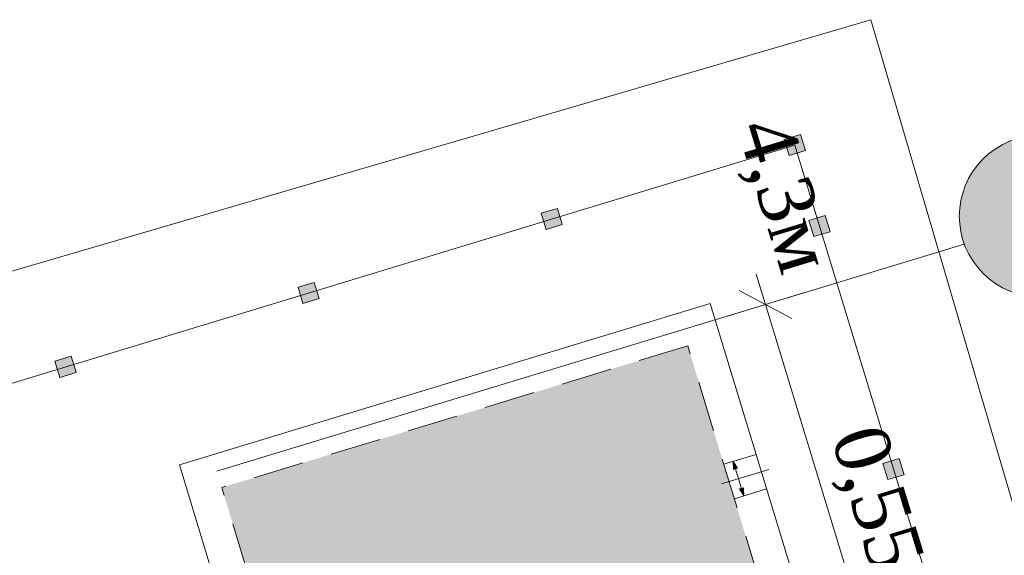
# Model space of a CAD drawing. Header units: millimetres. Extents: x 918404 to 1362154, y 4120617 to 4364104.
# Tile 271 of 649: x 1062864 to 1065189, y 4249042 to 4250307. Entities that reach past the tile are written whole.
import ezdxf

# ---------------------------------------------------------------- set-up
doc = ezdxf.new("R2010")
doc.units = ezdxf.units.MM
doc.header["$MEASUREMENT"] = 0
for name, pattern in [('Разомкнутая (копия)', [125, 80, -45]), ('Штриховая (копия)', [190, 120, -70]), ('Штрихштриховая', [1093.611073, 529.166651, -211.666656, 141.111112, -211.666656])]:
    doc.linetypes.add(name, pattern=pattern)
for name, color, linetype in [('+(газон)', 7, 'Continuous'), ('DIMS', 7, 'Continuous'), ('выноски', 7, 'Continuous')]:
    doc.layers.add(name, color=color, linetype=linetype)
for name, color, linetype, lineweight in [('+(газон)_Ном._пера__7', 7, 'Continuous', 18), ('0_Ном._пера__1', 1, 'Continuous', 18), ('0_Ном._пера__255', 255, 'Continuous', 18), ('0_Ном._пера__7_Ном._пера__1', 1, 'Continuous', 18), ('0_Ном._пера__7_Ном._пера__7', 7, 'Continuous', 18), ('DIMS_Ном._пера__7', 7, 'Continuous', 18), ('Lines_Ном._пера__7', 7, 'Continuous', 18), ('выноски_Ном._пера__20', 20, 'Continuous', 18), ('выноски_Ном._пера__7', 7, 'Continuous', 18), ('Зоп. К._Ном._пера__1', 1, 'Continuous', 18)]:
    doc.layers.add(name, color=color, linetype=linetype, lineweight=lineweight)
doc.styles.add('СГЕНЕРИР_СТИЛЬ_5', font='times.ttf')
doc.dimstyles.new('СГЕНЕРИР_СТИЛЬ__1', dxfattribs={"dimtxt": 129.999995, "dimasz": 95, "dimexe": 0.18, "dimexo": 100000, "dimgap": 0.09, "dimtad": 1, "dimdec": 0, "dimzin": 0, "dimdsep": 46, "dimtxsty": 'СГЕНЕРИР_СТИЛЬ_5', "dimblk": 'ARROWHEAD_6', "dimblk1": 'ARROWHEAD_6', "dimblk2": 'ARROWHEAD_6', "dimcen": 0.09, "dimclrd": 7, "dimclre": 7, "dimclrt": 7, "dimazin": 0, "dimtfac": 1, "dimtdec": 4, "dimtmove": 0, "dimatfit": 3, "dimfxl": 0, "dimtolj": 1, "dimtzin": 0, "dimarcsym": 0})

# ---------------------------------------------------------------- blocks, each defined once
blk = doc.blocks.new('Колонна_167', base_point=(1062972, 4249487.3))
at = {"layer": '+(газон)', "linetype": 'Continuous', "lineweight": 0, "true_color": 0x000000}
blk.add_hatch(color=18, dxfattribs=at).paths.add_polyline_path([(1062985.3, 4249512.2), (1062947.1, 4249500.6), (1062958.7, 4249462.3), (1062997, 4249474)])
at = {"layer": '+(газон)_Ном._пера__7', "linetype": 'Continuous', "flags": 128}
blk.add_lwpolyline([(1062985.3, 4249512.2), (1062947.1, 4249500.6), (1062958.7, 4249462.3), (1062997, 4249474)], close=True, dxfattribs=at)
blk = doc.blocks.new('Колонна_168', base_point=(1063546.1, 4249661.9))
at = {"layer": '+(газон)', "linetype": 'Continuous', "lineweight": 0, "true_color": 0x000000}
blk.add_hatch(color=18, dxfattribs=at).paths.add_polyline_path([(1063559.4, 4249686.9), (1063521.1, 4249675.2), (1063532.7, 4249637), (1063571, 4249648.6)])
at = {"layer": '+(газон)_Ном._пера__7', "linetype": 'Continuous', "flags": 128}
blk.add_lwpolyline([(1063559.4, 4249686.9), (1063521.1, 4249675.2), (1063532.7, 4249637), (1063571, 4249648.6)], close=True, dxfattribs=at)
blk = doc.blocks.new('Колонна_169', base_point=(1064120.1, 4249836.5))
at = {"layer": '+(газон)', "linetype": 'Continuous', "lineweight": 0, "true_color": 0x000000}
blk.add_hatch(color=18, dxfattribs=at).paths.add_polyline_path([(1064133.4, 4249861.5), (1064095.1, 4249849.9), (1064106.8, 4249811.6), (1064145, 4249823.2)])
at = {"layer": '+(газон)_Ном._пера__7', "linetype": 'Continuous', "flags": 128}
blk.add_lwpolyline([(1064133.4, 4249861.5), (1064095.1, 4249849.9), (1064106.8, 4249811.6), (1064145, 4249823.2)], close=True, dxfattribs=at)
blk = doc.blocks.new('Колонна_180', base_point=(1064694.1, 4250011.2))
at = {"layer": '+(газон)', "linetype": 'Continuous', "lineweight": 0, "true_color": 0x000000}
blk.add_hatch(color=18, dxfattribs=at).paths.add_polyline_path([(1064707.4, 4250036.1), (1064669.1, 4250024.5), (1064680.8, 4249986.2), (1064719.1, 4249997.9)])
at = {"layer": '+(газон)_Ном._пера__7', "linetype": 'Continuous', "flags": 128}
blk.add_lwpolyline([(1064707.4, 4250036.1), (1064669.1, 4250024.5), (1064680.8, 4249986.2), (1064719.1, 4249997.9)], close=True, dxfattribs=at)
blk = doc.blocks.new('Колонна_196', base_point=(1064752.3, 4249819.8))
at = {"layer": '+(газон)', "linetype": 'Continuous', "lineweight": 0, "true_color": 0x000000}
blk.add_hatch(color=18, dxfattribs=at).paths.add_polyline_path([(1064765.6, 4249844.8), (1064727.4, 4249833.2), (1064739, 4249794.9), (1064777.3, 4249806.5)])
at = {"layer": '+(газон)_Ном._пера__7', "linetype": 'Continuous', "flags": 128}
blk.add_lwpolyline([(1064765.6, 4249844.8), (1064727.4, 4249833.2), (1064739, 4249794.9), (1064777.3, 4249806.5)], close=True, dxfattribs=at)
blk = doc.blocks.new('Колонна_197', base_point=(1064927, 4249245.8))
at = {"layer": '+(газон)', "linetype": 'Continuous', "lineweight": 0, "true_color": 0x000000}
blk.add_hatch(color=18, dxfattribs=at).paths.add_polyline_path([(1064940.3, 4249270.8), (1064902, 4249259.1), (1064913.6, 4249220.9), (1064951.9, 4249232.5)])
at = {"layer": '+(газон)_Ном._пера__7', "linetype": 'Continuous', "flags": 128}
blk.add_lwpolyline([(1064940.3, 4249270.8), (1064902, 4249259.1), (1064913.6, 4249220.9), (1064951.9, 4249232.5)], close=True, dxfattribs=at)
blk = doc.blocks.new('Линия_31', base_point=(1064548.5, 4249264.1))
at = {"layer": 'выноски_Ном._пера__20', "linetype": 'Continuous'}
for points in [[(1064548.5, 4249264.1), (1064549.2, 4249244.8), (1064558.7, 4249247.7)], [(1064573.3, 4249182.6), (1064572.7, 4249201.9), (1064563.1, 4249199)]]:
    blk.add_hatch(color=256, dxfattribs=at).paths.add_polyline_path(points)
for p, q in [((1064548.5, 4249264.1), (1064558.7, 4249247.7)), ((1064548.5, 4249264.1), (1064549.2, 4249244.8)), ((1064558.7, 4249247.7), (1064549.2, 4249244.8)), ((1064563.1, 4249199), (1064572.7, 4249201.9)), ((1064573.3, 4249182.6), (1064563.1, 4249199)), ((1064573.3, 4249182.6), (1064572.7, 4249201.9))]:
    blk.add_line(p, q, dxfattribs=at)
at = {"layer": 'выноски_Ном._пера__7', "linetype": 'Continuous'}
blk.add_line((1064554, 4249246.2), (1064567.9, 4249200.4), dxfattribs=at)
blk = doc.blocks.new('*D1171', base_point=(295942.9, 4126321.9))
at = {"layer": 'DIMS_Ном._пера__7', "linetype": 'Continuous'}
for p, q in [((1064964.7, 4248839.2), (1064785.4, 4248784.6)), ((1064812.7, 4248845.2), (1064937.4, 4248778.6)), ((1064907.1, 4248706.7), (1064875, 4248811.9)), ((1064996.8, 4248734), (1064817.4, 4248679.4)), ((1064844.7, 4248740), (1064969.5, 4248673.4)), ((1065265.1, 4247529.9), (1064907.1, 4248706.7))]:
    blk.add_line(p, q, dxfattribs=at)
blk = doc.blocks.new('ARROWHEAD_6')
at = {"color": 0, "linetype": 'Continuous', "lineweight": 0}
for p, q in [((-0.5, -0.5), (0.5, 0.5)), ((0, 0), (-1, 0))]:
    blk.add_line(p, q, dxfattribs=at)
blk = doc.blocks.new('*D1172', base_point=(295942.9, 4126321.9))
at = {"layer": 'DIMS_Ном._пера__7', "linetype": 'Continuous'}
for p, q in [((1064624.7, 4249634.7), (1064602.9, 4249706.4)), ((1064714.4, 4249662), (1064535, 4249607.4)), ((1064687.1, 4249601.4), (1064562.3, 4249668)), ((1064875, 4248811.9), (1064624.7, 4249634.7)), ((1064964.7, 4248839.2), (1064785.4, 4248784.6)), ((1064812.7, 4248845.2), (1064937.4, 4248778.6)), ((1064907.1, 4248706.7), (1064875, 4248811.9))]:
    blk.add_line(p, q, dxfattribs=at)
at = {"layer": 'DIMS_Ном._пера__7', "char_height": 130, "attachment_point": 7, "rotation": 286.9216, "style": 'СГЕНЕРИР_СТИЛЬ_5'}
for s, insert in [('{4,3м}', (1064527.6, 4250043.3)), ('{0,55м}', (1064749.5, 4249313.8))]:
    blk.add_mtext(s, dxfattribs=dict(at, insert=insert))

msp = doc.modelspace()

# ---------------------------------------------------------------- hatches: boundary and pattern name
at = {"layer": '0_Ном._пера__255', "linetype": 'Continuous'}
msp.add_hatch(color=256, dxfattribs=at).paths.add_polyline_path([(1065167, 4250001.8, -1), (1065379.9, 4249684.3, -1)])
at = {"layer": 'Зоп. К._Ном._пера__1', "linetype": 'Continuous', "lineweight": 18}
msp.add_hatch(color=14, dxfattribs=at).paths.add_polyline_path([(1064668.2, 4248790.8), (1064441.2, 4249537), (1063341, 4249202.3), (1063568, 4248456.1)])

# ---------------------------------------------------------------- linework, layer by layer
at = {"layer": '0_Ном._пера__1', "linetype": 'Continuous', "flags": 128}
msp.add_lwpolyline([(1065167, 4250001.8, -1), (1065379.9, 4249684.3, -1)], format="xyb", close=True, dxfattribs=at)
at = {"layer": '0_Ном._пера__7_Ном._пера__1', "linetype": 'Continuous'}
msp.add_line((1065093.9, 4249777.4), (1063329.3, 4249240.6), dxfattribs=at)
at = {"layer": '0_Ном._пера__7_Ном._пера__7', "linetype": 'Continuous'}
for p, q in [((1064873.7, 4250307.2), (1060566.1, 4249046.1)), ((1066106.1, 4246097.9), (1064873.7, 4250307.2)), ((1064694.1, 4250011.2), (1060867.3, 4248846.9)), ((1065800.1, 4246375.7), (1064694.1, 4250011.2))]:
    msp.add_line(p, q, dxfattribs=at)
at = {"layer": 'DIMS_Ном._пера__7', "linetype": 'Штриховая (копия)'}
for p, q in [((1064441.2, 4249537), (1063341, 4249202.3)), ((1064668.2, 4248790.8), (1064441.2, 4249537)), ((1064668.2, 4248790.8), (1064441.2, 4249537)), ((1063568, 4248456.1), (1063341, 4249202.3))]:
    msp.add_line(p, q, dxfattribs=at)
at = {"layer": 'DIMS_Ном._пера__7', "linetype": 'Разомкнутая (копия)'}
for p, q in [((1064526.5, 4249257.4), (1064602.6, 4249280.5)), ((1064551.2, 4249175.8), (1064627.4, 4249199))]:
    msp.add_line(p, q, dxfattribs=at)
at = {"layer": 'DIMS_Ном._пера__7', "linetype": 'Штрихштриховая'}
msp.add_line((1064632.3, 4249245), (1064521.2, 4249211.2), dxfattribs=at)
at = {"layer": 'Lines_Ном._пера__7', "linetype": 'Continuous'}
for p, q in [((1064494.4, 4249636.9), (1063241.1, 4249255.6)), ((1064774.4, 4248716.5), (1064494.4, 4249636.9)), ((1063517.6, 4248346.7), (1063241.1, 4249255.6))]:
    msp.add_line(p, q, dxfattribs=at)

# ---------------------------------------------------------------- block references
at = {"layer": '+(газон)'}
for name, p in [('Колонна_180', (1064694.1, 4250011.2)), ('Колонна_169', (1064120.1, 4249836.5)), ('Колонна_196', (1064752.3, 4249819.8)), ('Колонна_168', (1063546.1, 4249661.9)), ('Колонна_167', (1062972, 4249487.3)), ('Колонна_197', (1064927, 4249245.8))]:
    msp.add_blockref(name, p, dxfattribs=at)
at = {"layer": 'выноски', "linetype": 'Continuous'}
msp.add_blockref('Линия_31', (1064548.5, 4249264.1), dxfattribs=at)

# ---------------------------------------------------------------- dimensions: what is measured, and where the dimension line sits
at = {"layer": 'DIMS', "linetype": 'Continuous'}
for p1, p2, text, picture, middle in [((1065383.6, 4248966.7), (1065093.9, 4249777.4), '4,3м', '*D1172', (1064643.6, 4249885.4)), ((1065997.3, 4249038.4), (1065383.6, 4248966.7), '0,55м', '*D1171', (1064879.9, 4249108.7))]:
    dim = msp.add_linear_dim(base=(1065631.8, 4246324.5), p1=p1, p2=p2, angle=106.9216, text=text, dimstyle='СГЕНЕРИР_СТИЛЬ__1', dxfattribs=at)
    dim.commit()
    dim.dimension.update_dxf_attribs({"geometry": picture, "text_midpoint": middle})

doc.saveas('drawing.dxf')
